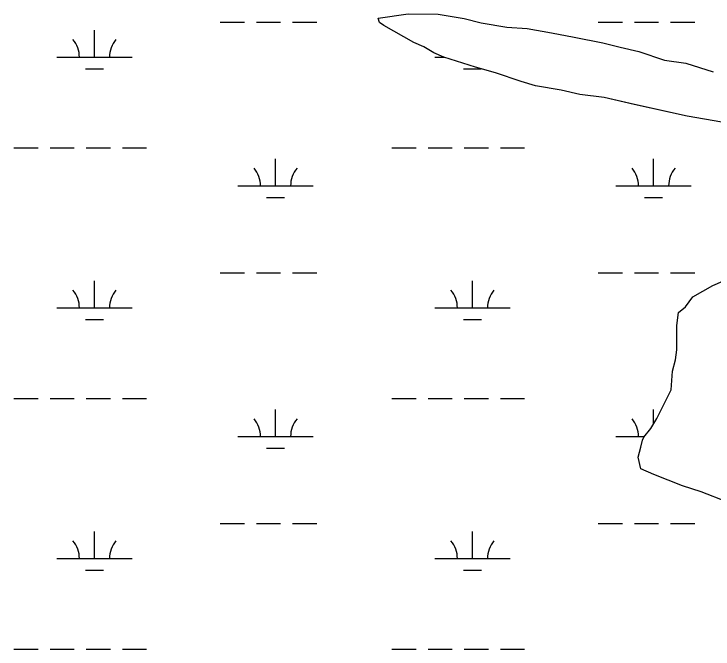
# Model space of a CAD drawing. Extents: x 3161564 to 3199464, y 849354 to 874788.
# Drawn here: x 3190098 to 3191026, y 867032 to 867875 of the extents above; entities that cross this region are included whole.
import ezdxf

# ---------------------------------------------------------------- set-up
doc = ezdxf.new("R2010")
doc.units = 0
for name, color, linetype in [('V-SITE-VEGE', 7, 'Continuous'), ('V-TOPO-SHOR', 7, 'Continuous'), ('V-WETL-SWMP', 7, 'Continuous')]:
    doc.layers.add(name, color=color, linetype=linetype)

msp = doc.modelspace()

# ---------------------------------------------------------------- linework, layer by layer
at = {"layer": 'V-SITE-VEGE'}
for points in [[(3191037.978000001, 867731.596999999), (3190992.344000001, 867739.280999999), (3190921.995000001, 867754.613999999), (3190882.069000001, 867764.192999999), (3190849.742000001, 867768.050999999), (3190825.027000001, 867773.797999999), (3190790.800000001, 867779.560999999), (3190771.791000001, 867785.2989999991), (3190737.575000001, 867796.7679999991), (3190710.959000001, 867804.420999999), (3190669.137000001, 867817.8049999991), (3190655.833000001, 867823.532999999), (3190642.531000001, 867831.1639999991), (3190629.227000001, 867836.8919999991), (3190589.324000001, 867859.782999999), (3190583.625000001, 867863.5959999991), (3190581.7320000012, 867869.3039999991), (3190621.685000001, 867874.9439999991), (3190661.623000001, 867874.876999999), (3190695.851000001, 867869.1159999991), (3190718.666000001, 867863.368999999), (3190752.892000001, 867857.6059999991), (3190779.516000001, 867855.6599999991), (3190811.839000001, 867849.898999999), (3190842.262000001, 867844.1419999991), (3190880.290000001, 867836.4709999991), (3190903.102000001, 867830.7259999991), (3190927.820000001, 867824.9809999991), (3190962.038000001, 867813.5099999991), (3190990.558000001, 867809.657999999), (3191026.677000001, 867798.184999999)], [(3191044.738000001, 867227.5589999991), (3191010.526000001, 867240.932999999), (3190985.813000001, 867248.5819999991), (3190947.800000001, 867263.859999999), (3190930.693000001, 867271.496999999), (3190926.917000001, 867286.719999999), (3190930.742000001, 867300.0279999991), (3190932.659000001, 867309.533999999), (3190934.568000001, 867313.3339999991), (3190944.097000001, 867324.7309999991), (3190951.728000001, 867338.0299999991), (3190970.811000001, 867376.0389999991), (3190972.755000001, 867400.760999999), (3190976.585000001, 867415.9709999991), (3190978.510000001, 867429.280999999), (3190978.563000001, 867461.6149999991), (3190980.494000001, 867478.729999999), (3190990.015000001, 867486.3219999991), (3190999.549000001, 867499.6199999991), (3191026.202000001, 867514.790999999), (3191039.526000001, 867520.4739999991)]]:
    msp.add_lwpolyline(points, dxfattribs=at)
at = {"layer": 'V-TOPO-SHOR'}
for p, q in [((3190581.7439610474, 867869.3129206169), (3190621.694889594, 867874.9518689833)), ((3190621.694889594, 867874.9518689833), (3190661.6358248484, 867874.884822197)), ((3190661.6358248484, 867874.884822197), (3190695.861776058, 867869.1217869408)), ((3190583.635964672, 867863.6039232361), (3190581.7439610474, 867869.3129206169)), ((3190589.3359598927, 867859.7909197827), (3190583.635964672, 867863.6039232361)), ((3190695.861776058, 867869.1217869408), (3190718.6767457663, 867863.3777650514)), ((3190718.6767457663, 867863.3777650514), (3190752.902696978, 867857.6137297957)), ((3190629.238921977, 867836.8998923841), (3190589.3359598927, 867859.7909197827)), ((3190752.902696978, 867857.6137297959), (3190779.526656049, 867855.6677002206)), ((3190779.526656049, 867855.6677002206), (3190811.850610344, 867849.9066671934)), ((3190811.850610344, 867849.9066671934), (3190842.272567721, 867844.1496363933)), ((3190842.272567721, 867844.1496363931), (3190880.299515, 867836.4785982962)), ((3190642.5429071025, 867831.1718816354), (3190629.238921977, 867836.8998923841)), ((3190880.299515, 867836.4785982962), (3190903.113484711, 867830.7335764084)), ((3190655.8438944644, 867823.5408725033), (3190642.5429071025, 867831.1718816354)), ((3190669.1488795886, 867817.8128617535), (3190655.8438944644, 867823.5408725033)), ((3190903.113484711, 867830.7335764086), (3190927.8294513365, 867824.9865522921)), ((3190927.8294513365, 867824.9865522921), (3190962.046409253, 867813.5175218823)), ((3190710.96982741, 867804.4288240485), (3190669.1488795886, 867817.8128617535)), ((3190962.046409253, 867813.5175218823), (3190990.5693674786, 867809.6654916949)), ((3190990.5693674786, 867809.6654916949), (3191026.6873223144, 867798.1924590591)), ((3190737.584793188, 867796.7767993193), (3190710.96982741, 867804.4288240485)), ((3190771.8007511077, 867785.3067689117), (3190737.584793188, 867796.7767993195)), ((3190790.810726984, 867779.5687514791), (3190771.8007511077, 867785.3067689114)), ((3190825.0366781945, 867773.805716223), (3190790.810726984, 867779.5687514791)), ((3190849.7526448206, 867768.0586921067), (3190825.0366781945, 867773.8057162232)), ((3190882.080596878, 867764.1996574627), (3190849.7526448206, 867768.0586921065)), ((3190922.005543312, 867754.6226187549), (3190882.080596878, 867764.1996574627)), ((3190992.353447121, 867739.2885492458), (3190922.005543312, 867754.6226187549)), ((3191037.987382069, 867731.6045022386), (3190992.353447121, 867739.2885492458)), ((3191026.21265545, 867514.7986997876), (3191039.535627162, 867520.4816793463)), ((3190999.558716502, 867499.6277439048), (3191026.21265545, 867514.7986997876)), ((3190990.0265055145, 867486.3295914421), (3190999.558716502, 867499.6277439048)), ((3190980.504529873, 867478.7376090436), (3190990.0265055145, 867486.3295914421)), ((3190978.5735530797, 867461.622625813), (3190980.504529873, 867478.7376090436)), ((3190978.5195910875, 867429.2896532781), (3190978.5735530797, 867461.622625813)), ((3190976.5946098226, 867415.9786668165), (3190978.5195910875, 867429.2896532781)), ((3190972.765391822, 867400.7685092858), (3190976.5946098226, 867415.9786668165)), ((3190970.8214239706, 867376.0465325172), (3190972.765391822, 867400.7685092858)), ((3190951.7384995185, 867338.0385871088), (3190970.8214239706, 867376.0465325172)), ((3190944.107527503, 867324.737607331), (3190951.7384995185, 867338.0385871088)), ((3190934.5785563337, 867313.3416281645), (3190944.1075275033, 867324.737607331)), ((3190932.670563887, 867309.5416336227), (3190934.5785563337, 867313.3416281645)), ((3190930.75257815, 867300.034643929), (3190932.670563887, 867309.5416336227)), ((3190926.9265999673, 867286.7266596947), (3190930.7525781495, 867300.034643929)), ((3190930.704611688, 867271.5046681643), (3190926.9265999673, 867286.7266596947)), ((3190947.8095928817, 867263.8686545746), (3190930.704611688, 867271.5046681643)), ((3190985.823549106, 867248.5886229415), (3190947.8095928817, 867263.8686545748)), ((3191010.5365179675, 867240.9396004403), (3190985.823549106, 867248.5886229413)), ((3191044.749478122, 867227.5675716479), (3191010.5365179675, 867240.9396004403))]:
    msp.add_line(p, q, dxfattribs=at)
at = {"layer": 'V-WETL-SWMP'}
for p, q in [((3190581.7439610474, 867869.3129206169), (3190621.694889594, 867874.9518689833)), ((3190621.694889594, 867874.9518689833), (3190661.6358248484, 867874.884822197)), ((3190661.6358248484, 867874.884822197), (3190695.861776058, 867869.1217869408)), ((3190372.225938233, 867864.0429049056), (3190404.225912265, 867864.0429049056)), ((3190420.2258992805, 867864.0429049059), (3190452.225873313, 867864.0429049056)), ((3190468.225860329, 867864.0429049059), (3190500.2258343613, 867864.0429049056)), ((3190583.635964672, 867863.6039232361), (3190581.7439610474, 867869.3129206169)), ((3190589.3359598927, 867859.7909197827), (3190583.635964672, 867863.6039232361)), ((3190695.861776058, 867869.1217869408), (3190718.6767457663, 867863.3777650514)), ((3190718.6767457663, 867863.3777650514), (3190752.902696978, 867857.6137297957)), ((3190874.133530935, 867864.0429049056), (3190906.1335049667, 867864.0429049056)), ((3190922.133491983, 867864.0429049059), (3190954.133466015, 867864.0429049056)), ((3190970.1334530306, 867864.0429049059), (3191002.133427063, 867864.0429049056)), ((3190205.1621282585, 867817.6129245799), (3190205.162086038, 867853.6129093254)), ((3190629.238921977, 867836.8998923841), (3190589.3359598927, 867859.7909197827)), ((3190752.902696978, 867857.6137297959), (3190779.526656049, 867855.6677002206)), ((3190779.526656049, 867855.6677002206), (3190811.850610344, 867849.9066671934)), ((3190811.850610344, 867849.9066671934), (3190842.272567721, 867844.1496363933)), ((3190842.272567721, 867844.1496363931), (3190880.299515, 867836.4785982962)), ((3190642.5429071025, 867831.1718816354), (3190629.238921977, 867836.8998923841)), ((3190880.299515, 867836.4785982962), (3190903.113484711, 867830.7335764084)), ((3190655.8438944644, 867823.5408725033), (3190642.5429071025, 867831.1718816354)), ((3190669.1488795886, 867817.8128617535), (3190655.8438944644, 867823.5408725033)), ((3190903.113484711, 867830.7335764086), (3190927.8294513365, 867824.9865522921)), ((3190927.8294513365, 867824.9865522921), (3190962.046409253, 867813.5175218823)), ((3190155.162168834, 867817.6129245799), (3190255.162087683, 867817.6129245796)), ((3190657.0697615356, 867817.6129245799), (3190669.773620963, 867817.6129245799)), ((3190710.96982741, 867804.4288240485), (3190669.1488795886, 867817.8128617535)), ((3190962.046409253, 867813.5175218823), (3190990.5693674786, 867809.6654916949)), ((3190990.5693674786, 867809.6654916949), (3191026.6873223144, 867798.1924590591)), ((3190193.162156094, 867802.1819311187), (3190217.1621366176, 867802.181931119)), ((3190695.0697487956, 867802.1819311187), (3190718.7848803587, 867802.181931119)), ((3190737.584793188, 867796.7767993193), (3190710.96982741, 867804.4288240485)), ((3190771.8007511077, 867785.3067689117), (3190737.584793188, 867796.7767993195)), ((3190790.810726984, 867779.5687514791), (3190771.8007511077, 867785.3067689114)), ((3190825.0366781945, 867773.805716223), (3190790.810726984, 867779.5687514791)), ((3190849.7526448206, 867768.0586921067), (3190825.0366781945, 867773.8057162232)), ((3190882.080596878, 867764.1996574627), (3190849.7526448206, 867768.0586921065)), ((3190922.005543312, 867754.6226187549), (3190882.080596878, 867764.1996574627)), ((3190992.353447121, 867739.2885492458), (3190922.005543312, 867754.6226187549)), ((3191037.987382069, 867731.6045022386), (3190992.353447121, 867739.2885492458)), ((3190098.3183557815, 867697.5419754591), (3190130.3183298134, 867697.5419754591)), ((3190146.31831683, 867697.5419754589), (3190178.318290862, 867697.5419754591)), ((3190194.3182778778, 867697.5419754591), (3190226.3182519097, 867697.5419754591)), ((3190242.318238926, 867697.5419754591), (3190274.318212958, 867697.5419754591)), ((3190600.2259484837, 867697.5419754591), (3190632.225922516, 867697.5419754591)), ((3190648.2259095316, 867697.5419754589), (3190680.2258835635, 867697.5419754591)), ((3190696.22587058, 867697.5419754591), (3190728.225844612, 867697.5419754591)), ((3190744.225831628, 867697.5419754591), (3190776.22580566, 867697.5419754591)), ((3190445.634133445, 867646.7999969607), (3190445.6340912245, 867682.799981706)), ((3190947.5417261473, 867646.7999969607), (3190947.5416839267, 867682.799981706)), ((3190395.6341740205, 867646.7999969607), (3190495.6340928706, 867646.7999969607)), ((3190897.541766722, 867646.7999969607), (3190997.541685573, 867646.7999969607)), ((3190433.6341612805, 867631.3690034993), (3190457.6341418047, 867631.3690034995)), ((3190935.5417539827, 867631.3690034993), (3190959.541734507, 867631.3690034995)), ((3190372.226328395, 867531.3680458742), (3190404.226302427, 867531.3680458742)), ((3190420.226289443, 867531.3680458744), (3190452.226263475, 867531.3680458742)), ((3190468.2262504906, 867531.3680458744), (3190500.2262245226, 867531.3680458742)), ((3190874.133921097, 867531.3680458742), (3190906.1338951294, 867531.3680458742)), ((3190922.133882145, 867531.3680458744), (3190954.133856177, 867531.3680458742)), ((3190970.1338431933, 867531.3680458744), (3191002.133817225, 867531.3680458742)), ((3190205.1625184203, 867484.9380655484), (3190205.162476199, 867520.938050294)), ((3190707.070111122, 867484.9380655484), (3190707.0700689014, 867520.938050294)), ((3191026.21265545, 867514.7986997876), (3191039.535627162, 867520.4816793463)), ((3190999.558716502, 867499.6277439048), (3191026.21265545, 867514.7986997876)), ((3190990.0265055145, 867486.3295914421), (3190999.558716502, 867499.6277439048)), ((3190155.162558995, 867484.9380655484), (3190255.1624778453, 867484.9380655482)), ((3190657.070151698, 867484.9380655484), (3190757.070070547, 867484.9380655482)), ((3190980.504529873, 867478.7376090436), (3190990.0265055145, 867486.3295914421)), ((3190978.5735530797, 867461.622625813), (3190980.504529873, 867478.7376090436)), ((3190193.1625462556, 867469.5070720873), (3190217.16252678, 867469.5070720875)), ((3190695.070138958, 867469.5070720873), (3190719.0701194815, 867469.5070720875)), ((3190978.5195910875, 867429.2896532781), (3190978.5735530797, 867461.622625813)), ((3190976.5946098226, 867415.9786668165), (3190978.5195910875, 867429.2896532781)), ((3190972.765391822, 867400.7685092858), (3190976.5946098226, 867415.9786668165)), ((3190970.8214239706, 867376.0465325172), (3190972.765391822, 867400.7685092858)), ((3190951.7384995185, 867338.0385871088), (3190970.8214239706, 867376.0465325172)), ((3190098.3187459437, 867364.8671164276), (3190130.3187199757, 867364.8671164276)), ((3190146.3187069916, 867364.8671164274), (3190178.3186810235, 867364.8671164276)), ((3190194.31866804, 867364.8671164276), (3190226.318642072, 867364.8671164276)), ((3190242.3186290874, 867364.8671164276), (3190274.31860312, 867364.8671164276)), ((3190600.2263386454, 867364.8671164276), (3190632.2263126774, 867364.8671164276)), ((3190648.226299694, 867364.8671164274), (3190680.2262737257, 867364.8671164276)), ((3190696.2262607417, 867364.8671164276), (3190728.2262347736, 867364.8671164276)), ((3190744.22622179, 867364.8671164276), (3190776.226195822, 867364.8671164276)), ((3190445.6345236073, 867314.1251379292), (3190445.6344813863, 867350.1251226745)), ((3190947.542096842, 867330.7241497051), (3190947.5420740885, 867350.1251226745)), ((3190944.107527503, 867324.737607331), (3190951.7384995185, 867338.0385871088)), ((3190934.5785563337, 867313.3416281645), (3190944.1075275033, 867324.737607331)), ((3190395.6345641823, 867314.1251379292), (3190495.6344830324, 867314.1251379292)), ((3190897.5421568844, 867314.1251379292), (3190935.2337033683, 867314.1251379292)), ((3190932.670563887, 867309.5416336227), (3190934.5785563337, 867313.3416281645)), ((3190930.75257815, 867300.034643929), (3190932.670563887, 867309.5416336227)), ((3190433.6345514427, 867298.6941444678), (3190457.634531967, 867298.694144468)), ((3190926.9265999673, 867286.7266596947), (3190930.7525781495, 867300.034643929)), ((3190930.704611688, 867271.5046681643), (3190926.9265999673, 867286.7266596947)), ((3190947.8095928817, 867263.8686545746), (3190930.704611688, 867271.5046681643)), ((3190985.823549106, 867248.5886229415), (3190947.8095928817, 867263.8686545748)), ((3191010.5365179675, 867240.9396004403), (3190985.823549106, 867248.5886229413)), ((3191044.749478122, 867227.5675716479), (3191010.5365179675, 867240.9396004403)), ((3190372.2267185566, 867198.6931868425), (3190404.226692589, 867198.6931868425)), ((3190420.2266796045, 867198.6931868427), (3190452.226653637, 867198.6931868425)), ((3190468.226640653, 867198.6931868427), (3190500.226614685, 867198.6931868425)), ((3190874.134311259, 867198.6931868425), (3190906.1342852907, 867198.6931868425)), ((3190922.1342723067, 867198.6931868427), (3190954.134246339, 867198.6931868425)), ((3190970.1342333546, 867198.6931868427), (3191002.134207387, 867198.6931868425)), ((3190205.1629085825, 867152.2632065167), (3190205.1628663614, 867188.2631912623)), ((3190707.070501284, 867152.2632065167), (3190707.0704590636, 867188.2631912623)), ((3190155.1629491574, 867152.2632065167), (3190255.162868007, 867152.2632065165)), ((3190657.0705418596, 867152.2632065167), (3190757.0704607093, 867152.2632065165)), ((3190193.162936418, 867136.8322130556), (3190217.1629169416, 867136.8322130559)), ((3190695.0705291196, 867136.8322130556), (3190719.0705096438, 867136.8322130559)), ((3190098.3191361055, 867032.192257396), (3190130.3191101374, 867032.192257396)), ((3190146.319097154, 867032.1922573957), (3190178.319071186, 867032.192257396)), ((3190194.3190582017, 867032.192257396), (3190226.3190322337, 867032.192257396)), ((3190242.3190192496, 867032.192257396), (3190274.3189932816, 867032.192257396)), ((3190600.2267288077, 867032.192257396), (3190632.2267028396, 867032.192257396)), ((3190648.2266898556, 867032.1922573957), (3190680.2266638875, 867032.192257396)), ((3190696.226650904, 867032.192257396), (3190728.226624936, 867032.192257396)), ((3190744.226611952, 867032.192257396), (3190776.2265859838, 867032.192257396))]:
    msp.add_line(p, q, dxfattribs=at)
for centre, radius, start, end in [((3190149.919236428, 867818.0877275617), 35.24628790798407, 359.2281796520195, 40.77183798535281), ((3190260.405018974, 867818.0877275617), 35.246287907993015, 139.22817724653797, 180.7718355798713), ((3190390.3912416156, 867647.2747999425), 35.24628790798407, 359.2281796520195, 40.77183798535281), ((3190500.8770241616, 867647.2747999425), 35.246287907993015, 139.22817724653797, 180.7718355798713), ((3190892.298834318, 867647.2747999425), 35.24628790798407, 359.2281796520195, 40.77183798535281), ((3191002.7846168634, 867647.2747999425), 35.246287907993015, 139.22817724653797, 180.7718355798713), ((3190149.9196265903, 867485.4128685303), 35.24628790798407, 359.2281796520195, 40.77183798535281), ((3190260.405409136, 867485.4128685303), 35.246287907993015, 139.22817724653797, 180.7718355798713), ((3190651.827219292, 867485.4128685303), 35.24628790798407, 359.2281796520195, 40.77183798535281), ((3190762.3130018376, 867485.4128685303), 35.246287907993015, 139.22817724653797, 180.7718355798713), ((3190390.391631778, 867314.599940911), 35.24628790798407, 359.2281796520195, 40.77183798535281), ((3190500.8774143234, 867314.599940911), 35.246287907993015, 139.22817724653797, 180.7718355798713), ((3190892.2992244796, 867314.599940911), 35.24628790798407, 359.2281796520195, 40.77183798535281), ((3190149.920016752, 867152.7380094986), 35.24628790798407, 359.2281796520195, 40.77183798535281), ((3190260.405799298, 867152.7380094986), 35.246287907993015, 139.22817724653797, 180.7718355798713), ((3190651.8276094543, 867152.7380094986), 35.24628790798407, 359.2281796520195, 40.77183798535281), ((3190762.313392, 867152.7380094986), 35.246287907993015, 139.22817724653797, 180.7718355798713)]:
    msp.add_arc(centre, radius, start, end, dxfattribs=at)

doc.saveas('drawing.dxf')
